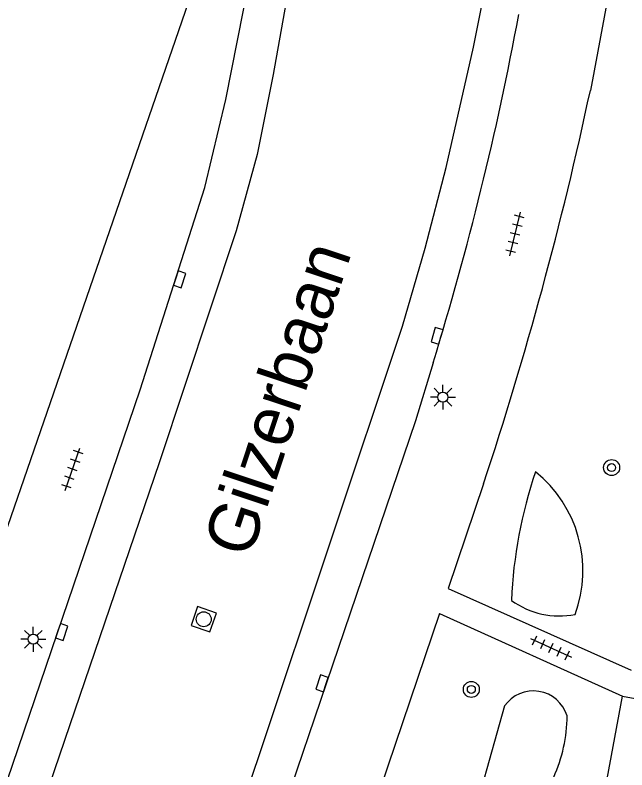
# Model space of a CAD drawing. Extents: x 131000 to 133013, y 393000 to 396501.
# Drawn here: x 131568.09 to 131598.7, y 396422.96 to 396460.71 of the extents above; entities that cross this region are included whole.
import ezdxf

# ---------------------------------------------------------------- set-up
doc = ezdxf.new("R2010")
doc.units = 0
for name, color, linetype in [('gg-anno-openbare ruimte label', 7, 'Continuous'), ('gg-knt-verharding', 7, 'Continuous'), ('gg-knt-verharding nz', 7, 'Continuous'), ('gt-grn-groengrens', 7, 'Continuous'), ('gt-symb-boom', 7, 'Continuous'), ('gt-symb-kolk', 7, 'Continuous'), ('gt-symb-lichtmast', 7, 'Continuous'), ('gt-symb-rioolschacht', 7, 'Continuous'), ('gt-symb-tegel verharding', 7, 'Continuous')]:
    doc.layers.add(name, color=color, linetype=linetype)

# ---------------------------------------------------------------- blocks, each defined once
blk = doc.blocks.new('gt0-TEG1')
at = {"layer": 'gt-symb-tegel verharding'}
for p, q in [((-1.125, 0), (1.125, 0)), ((-0.9, -0.25), (-0.9, 0.25)), ((-0.45, -0.25), (-0.45, 0.25)), ((0, -0.25), (0, 0.25)), ((0.45, -0.25), (0.45, 0.25)), ((0.9, -0.25), (0.9, 0.25))]:
    blk.add_line(p, q, dxfattribs=at)
blk = doc.blocks.new('gt0-BOOM')
at = {"layer": 'gt-symb-boom'}
for radius in [0.4, 0.2]:
    blk.add_circle((0, 0), radius, dxfattribs=at)
blk = doc.blocks.new('gt0-KOLK')
at = {"layer": 'gt-symb-kolk'}
blk.add_lwpolyline([(0, 0), (0.375, 0), (0.375, 0.4), (-0.375, 0.4), (-0.375, 0), (0, 0)], dxfattribs=at)
blk = doc.blocks.new('gt0-LMAST')
at = {"layer": 'gt-symb-lichtmast'}
for p, q in [((-0.182, 0.173), (-0.447, 0.438)), ((-0.005, 0.246), (-0.005, 0.621)), ((0.172, 0.173), (0.437, 0.438)), ((-0.255, -0.004), (-0.63, -0.004)), ((-0.182, -0.181), (-0.447, -0.446)), ((-0.005, -0.254), (-0.005, -0.629)), ((0.437, -0.446), (0.172, -0.181)), ((0.245, -0.004), (0.62, -0.004))]:
    blk.add_line(p, q, dxfattribs=at)
blk.add_circle((-0.005, -0.004), 0.25, dxfattribs=at)
blk = doc.blocks.new('gt0-RS')
at = {"layer": 'gt-symb-rioolschacht'}
blk.add_lwpolyline([(-0.5, -0.5), (0.5, -0.5), (0.5, 0.5), (-0.5, 0.5)], close=True, dxfattribs=at)
blk.add_circle((0, 0), 0.375, dxfattribs=at)

msp = doc.modelspace()

# ---------------------------------------------------------------- linework, layer by layer
at = {"layer": 'gg-knt-verharding'}
for p, q in [((131597.88, 396462.32), (131596.87, 396456.94)), ((131591.53, 396437.27), (131589.749, 396432.032)), ((131589.749, 396432.032), (131598.918, 396427.94)), ((131589.324, 396430.782), (131581.093, 396406.572)), ((131589.324, 396430.782), (131598.48, 396426.652))]:
    msp.add_line(p, q, dxfattribs=at)
for points in [[(131556.51, 396389.728), (131556.884, 396390.704), (131574.34, 396441.97), (131577.58, 396452.09), (131578.63, 396456.49), (131579.8, 396462.41), (131581.02, 396469.8), (131584.638, 396500)], [(131577.73, 396464.75), (131577.91, 396464.72), (131558.63, 396408.89), (131558.45, 396408.92), (131557.11, 396404.99), (131557.46, 396404.89), (131553.99, 396394.62), (131552.636, 396391.096)], [(131589, 396443.31), (131588.12, 396440.42), (131577.13, 396408.07)], [(131598.48, 396426.652), (131602.109, 396425.988), (131602.054, 396425.693), (131604.197, 396425.292)]]:
    msp.add_lwpolyline(points, dxfattribs=at)
for centre, radius, start, end in [((131440.921, 396488.997), 154.967, 342.85338, 349.49228), ((131413.914, 396496.049), 187.089, 341.68893, 347.93397)]:
    msp.add_arc(centre, radius, start, end, dxfattribs=at)
at = {"layer": 'gg-knt-verharding nz'}
for points in [[(131583.214, 396471.528), (131581.717, 396461.769), (131581.008, 396457.73), (131580.207, 396453.729), (131579.15, 396449.911), (131575.297, 396438.32), (131571.333, 396426.678), (131566.692, 396413.137), (131560.821, 396395.861), (131559.461, 396392.008), (131558.344, 396389.003)], [(131567.363, 396385.988), (131567.707, 396386.775), (131569.087, 396390.607), (131571.71, 396398.428), (131580.305, 396423.681), (131587.463, 396445.155), (131588.601, 396449.052), (131589.659, 396453.093), (131591.024, 396459.102), (131591.83, 396463.13), (131593.288, 396470.658)]]:
    msp.add_lwpolyline(points, dxfattribs=at)
at = {"layer": 'gt-grn-groengrens'}
msp.add_line((131592.577, 396426.161), (131590.427, 396418.525), dxfattribs=at)
msp.add_lwpolyline([(131593.951, 396402.895), (131595.926, 396412.893), (131598.48, 396426.652)], dxfattribs=at)
for centre, radius, start, end in [((131616.092, 396430.413), 23.196, 161.2601, 177.464), ((131590.167, 396432.924), 6.331, 339.7676, 51.3022), ((131595.325, 396434.767), 4.108, 234.1268, 280.9755), ((131594.02, 396425.145), 1.765, 17.0288, 144.8606), ((131588.071, 396425.72), 7.637, 335.8167, 359.5686)]:
    msp.add_arc(centre, radius, start, end, dxfattribs=at)

# ---------------------------------------------------------------- block references
at = {"layer": 'gt-symb-boom'}
for p in [(131597.935, 396438.079), (131590.915, 396426.987)]:
    msp.add_blockref('gt0-BOOM', p, dxfattribs=at)
at = {"layer": 'gt-symb-kolk'}
for p, rotation in [((131576.128, 396447.554), -107.81888891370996), ((131589.392, 396444.611), 73.68480675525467), ((131570.234, 396429.918), -108.67058341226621), ((131583.633, 396427.223), 71.14816421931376)]:
    msp.add_blockref('gt0-KOLK', p, dxfattribs=dict(at, rotation=rotation))
at = {"layer": 'gt-symb-lichtmast'}
for p in [(131589.495, 396441.604), (131569, 396429.501)]:
    msp.add_blockref('gt0-LMAST', p, dxfattribs=at)
at = {"layer": 'gt-symb-rioolschacht', "rotation": 71.27513193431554}
msp.add_blockref('gt0-RS', (131577.525, 396430.492), dxfattribs=at)
at = {"layer": 'gt-symb-tegel verharding'}
for p, rotation in [((131593.103, 396449.76), 76.17220496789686), ((131570.957, 396437.993), 70.96692019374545), ((131594.899, 396429.065), -24.77113890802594)]:
    msp.add_blockref('gt0-TEG1', p, dxfattribs=dict(at, rotation=rotation))

# ---------------------------------------------------------------- texts
at = {"layer": 'gg-anno-openbare ruimte label'}
msp.add_text('Gilzerbaan', height=2.5, rotation=71.6, dxfattribs=at).set_placement((131579.833, 396433.47))

doc.saveas('drawing.dxf')
